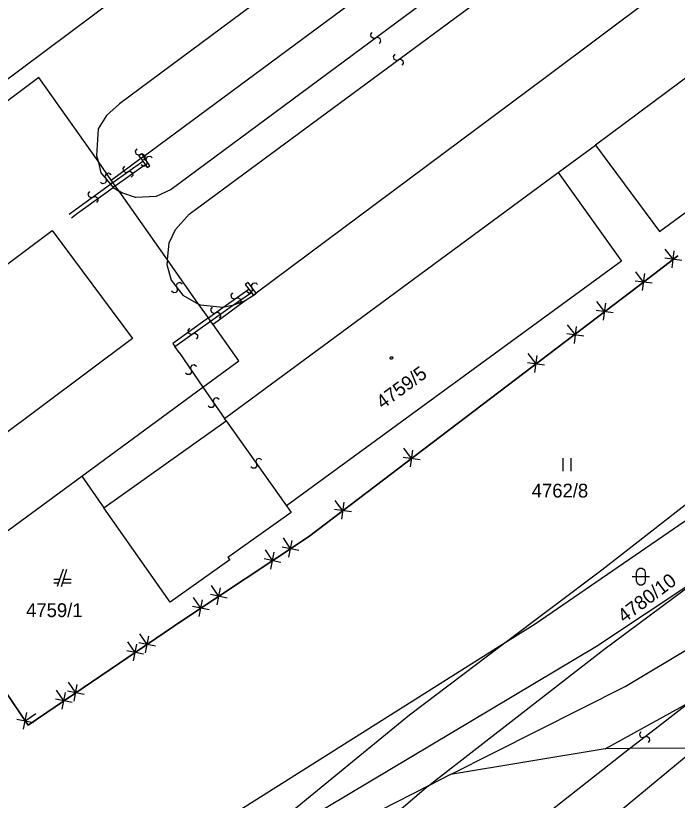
# Model space of a CAD drawing. Extents: x -266179 to -264727, y -1243225 to -1241702.
# Drawn here: x -265602.1 to -265525.4, y -1243081.2 to -1242990.2 of the extents above; entities that cross this region are included whole.
import ezdxf

# ---------------------------------------------------------------- set-up
doc = ezdxf.new("R2010")
doc.units = 0
for name, color, linetype in [('Vrstva 1', 7, 'Continuous'), ('Vrstva 2', 7, 'Continuous'), ('Vrstva 21', 7, 'Continuous')]:
    doc.layers.add(name, color=color, linetype=linetype)

msp = doc.modelspace()

# ---------------------------------------------------------------- linework, layer by layer
at = {"layer": 'Vrstva 1'}
for p, q in [((-265566.78, -1242970.48), (-265605.43, -1242999.37)), ((-265495.14, -1242975.72), (-265534.92, -1243005.24)), ((-265587.32, -1243006.56), (-265554.07, -1242981.96)), ((-265527.48, -1243015.25), (-265487.69, -1242985.87)), ((-265527.45, -1242987.46), (-265540.57, -1242997.33)), ((-265599.44, -1242997.39), (-265605.04, -1243001.58)), ((-265592.57, -1243007.13), (-265599.44, -1242997.39)), ((-265540.57, -1242997.33), (-265574.25, -1243022.44)), ((-265539.22, -1243008.44), (-265534.92, -1243005.24)), ((-265534.92, -1243005.24), (-265527.48, -1243015.25)), ((-265587.62, -1243006.78), (-265587.32, -1243006.56)), ((-265591.04, -1243009.31), (-265592.57, -1243007.13)), ((-265591.04, -1243009.31), (-265587.62, -1243006.78)), ((-265577.93, -1243036.94), (-265539.22, -1243008.44)), ((-265539.22, -1243008.44), (-265531.88, -1243018.7)), ((-265590.84, -1243009.59), (-265591.04, -1243009.31)), ((-265534.18, -1243054.5), (-265475.52, -1243008.72)), ((-265590.57, -1243009.98), (-265590.84, -1243009.59)), ((-265590.14, -1243010.59), (-265590.57, -1243009.98)), ((-265584.53, -1243018.55), (-265590.14, -1243010.59)), ((-265623.61, -1243034.4), (-265597.9, -1243015.17)), ((-265597.9, -1243015.17), (-265588.56, -1243027.66)), ((-265580.91, -1243023.69), (-265584.53, -1243018.55)), ((-265525.37, -1243018.08), (-265529.85, -1243021.55)), ((-265531.88, -1243018.7), (-265570.73, -1243047.09)), ((-265529.85, -1243021.55), (-265568.17, -1243050.68)), ((-265574.57, -1243022.68), (-265575.53, -1243023.3)), ((-265574.25, -1243022.44), (-265574.57, -1243022.68)), ((-265579.78, -1243025.29), (-265580.91, -1243023.69)), ((-265575.53, -1243023.3), (-265579.24, -1243026.06)), ((-265579.52, -1243025.66), (-265579.78, -1243025.29)), ((-265579.24, -1243026.06), (-265579.52, -1243025.66)), ((-265576.27, -1243030.27), (-265579.24, -1243026.06)), ((-265588.56, -1243027.66), (-265614.26, -1243046.89)), ((-265580.43, -1243033.33), (-265576.27, -1243030.27)), ((-265497.17, -1243030.1), (-265541.9, -1243060.8)), ((-265594.47, -1243043.64), (-265580.43, -1243033.33)), ((-265591.91, -1243047.3), (-265577.72, -1243037.23)), ((-265577.72, -1243037.23), (-265577.93, -1243036.94)), ((-265538.71, -1243041.55), (-265538.71, -1243043.05)), ((-265537.71, -1243043.05), (-265537.71, -1243041.55)), ((-265604.57, -1243051.06), (-265594.47, -1243043.64)), ((-265594.47, -1243043.64), (-265591.91, -1243047.3)), ((-265531.47, -1243068.04), (-265491.77, -1243044.2)), ((-265584.22, -1243058.26), (-265591.91, -1243047.3)), ((-265570.73, -1243047.09), (-265570.19, -1243047.85)), ((-265570.19, -1243047.85), (-265577.53, -1243053.06)), ((-265568.17, -1243050.68), (-265582.75, -1243060.35)), ((-265577.53, -1243053.06), (-265577.31, -1243053.36)), ((-265577.31, -1243053.36), (-265584.22, -1243058.26)), ((-265596.6, -1243054.43), (-265597.3, -1243056.43)), ((-265596.8, -1243056.43), (-265596.2, -1243054.43)), ((-265545.67, -1243063.18), (-265534.18, -1243054.5)), ((-265534.79, -1243063.37), (-265522, -1243054.85)), ((-265533.94, -1243063.73), (-265522, -1243054.85)), ((-265597.02, -1243055.63), (-265597.7, -1243055.63)), ((-265595.7, -1243055.63), (-265596.56, -1243055.63)), ((-265597.7, -1243056.03), (-265597.16, -1243056.03)), ((-265596.68, -1243056.03), (-265595.7, -1243056.03)), ((-265600.67, -1243072.52), (-265609.47, -1243059.63)), ((-265582.75, -1243060.35), (-265600.67, -1243072.52)), ((-265541.9, -1243060.8), (-265545.67, -1243063.18)), ((-265545.67, -1243063.18), (-265591.88, -1243092.3)), ((-265556.47, -1243071.33), (-265545.67, -1243063.18)), ((-265579.13, -1243089.82), (-265534.79, -1243063.37)), ((-265553.7, -1243079.08), (-265533.94, -1243063.73)), ((-265551.71, -1243078.25), (-265531.47, -1243068.04)), ((-265533.77, -1243075.27), (-265524.05, -1243069.88)), ((-265577.11, -1243088.19), (-265556.47, -1243071.33)), ((-265533.77, -1243075.27), (-265551.71, -1243078.25)), ((-265523.24, -1243075.2), (-265536.52, -1243086.16)), ((-265530.95, -1243075.25), (-265533.77, -1243075.27)), ((-265523.24, -1243075.2), (-265530.95, -1243075.25)), ((-265551.71, -1243078.25), (-265554.26, -1243079.56)), ((-265554.26, -1243079.56), (-265559.87, -1243082.43)), ((-265554.26, -1243079.56), (-265558.89, -1243083.48)), ((-265554.26, -1243079.56), (-265553.7, -1243079.08))]:
    msp.add_line(p, q, dxfattribs=at)
for points in [[(-265558.47, -1243029.79), (-265558.38, -1243029.94), (-265558.47, -1243030.09), (-265558.65, -1243030.09), (-265558.74, -1243029.94), (-265558.65, -1243029.79)], [(-265530.15, -1243054.8), (-265530.05, -1243054.51), (-265529.8, -1243054.33), (-265529.49, -1243054.33), (-265529.24, -1243054.51), (-265529.14, -1243054.8), (-265529.14, -1243055.8), (-265529.24, -1243056.09), (-265529.49, -1243056.27), (-265529.8, -1243056.27), (-265530.05, -1243056.09), (-265530.15, -1243055.8)]]:
    msp.add_lwpolyline(points, close=True, dxfattribs=at)
msp.add_lwpolyline([(-265530.65, -1243055.3), (-265529.38, -1243055.3), (-265528.65, -1243055.3)], dxfattribs=at)
at = {"layer": 'Vrstva 2'}
for p, q in [((-265536.64, -1242975.25), (-265584.1, -1243010.38)), ((-265558.02, -1242976.64), (-265590.1, -1243000.48)), ((-265582.02, -1243013.24), (-265533.51, -1242977.45)), ((-265590.1, -1243000.48), (-265591.58, -1243001.81)), ((-265591.58, -1243001.81), (-265592.55, -1243003.37)), ((-265592.55, -1243003.37), (-265592.75, -1243006.45)), ((-265592.75, -1243006.45), (-265592.57, -1243007.13)), ((-265587.85, -1243006.44), (-265587.55, -1243006.23)), ((-265587.62, -1243006.78), (-265587.85, -1243006.44)), ((-265587.55, -1243006.23), (-265587.32, -1243006.56)), ((-265586.56, -1243007.64), (-265587.32, -1243006.56)), ((-265592.57, -1243007.13), (-265592.23, -1243008.47)), ((-265590.84, -1243009.59), (-265587.39, -1243007.1)), ((-265590.57, -1243009.98), (-265587.12, -1243007.48)), ((-265587.62, -1243006.78), (-265587.39, -1243007.1)), ((-265587.39, -1243007.1), (-265587.12, -1243007.48)), ((-265587.12, -1243007.48), (-265586.86, -1243007.85)), ((-265586.86, -1243007.85), (-265586.56, -1243007.64)), ((-265592.23, -1243008.47), (-265591.12, -1243009.79)), ((-265595.2, -1243012.73), (-265591.12, -1243009.79)), ((-265594.95, -1243013.15), (-265590.81, -1243010.16)), ((-265590.84, -1243009.59), (-265591.12, -1243009.79)), ((-265591.12, -1243009.79), (-265590.81, -1243010.16)), ((-265590.57, -1243009.98), (-265590.81, -1243010.16)), ((-265590.81, -1243010.16), (-265590.14, -1243010.59)), ((-265584.1, -1243010.38), (-265585.84, -1243011.2)), ((-265589.83, -1243010.79), (-265590.14, -1243010.59)), ((-265588.22, -1243011.31), (-265589.83, -1243010.79)), ((-265585.84, -1243011.2), (-265588.22, -1243011.31)), ((-265595.92, -1243013.25), (-265595.2, -1243012.73)), ((-265595.65, -1243013.67), (-265594.95, -1243013.15)), ((-265583.58, -1243015.02), (-265582.02, -1243013.24)), ((-265584.33, -1243016.58), (-265583.58, -1243015.02)), ((-265584.53, -1243018.55), (-265584.33, -1243016.58)), ((-265584.53, -1243018.55), (-265584.58, -1243019.08)), ((-265584.58, -1243019.08), (-265584.11, -1243020.9)), ((-265584.11, -1243020.9), (-265582.75, -1243022.67)), ((-265575.18, -1243021.17), (-265575.51, -1243021.4)), ((-265574.25, -1243022.44), (-265575.18, -1243021.17)), ((-265578.1, -1243024.09), (-265575.11, -1243021.94)), ((-265575.51, -1243021.4), (-265575.11, -1243021.94)), ((-265575.11, -1243021.94), (-265574.8, -1243022.36)), ((-265582.75, -1243022.67), (-265580.91, -1243023.69)), ((-265576.98, -1243023.87), (-265574.8, -1243022.36)), ((-265574.8, -1243022.36), (-265574.57, -1243022.68)), ((-265574.57, -1243022.68), (-265574.25, -1243022.44)), ((-265580.69, -1243023.81), (-265580.91, -1243023.69)), ((-265578.1, -1243024.09), (-265580.69, -1243023.81)), ((-265579.52, -1243025.66), (-265576.98, -1243023.87)), ((-265576.98, -1243023.87), (-265578.1, -1243024.09)), ((-265575.53, -1243023.3), (-265576.98, -1243023.87)), ((-265579.78, -1243025.29), (-265578.1, -1243024.09)), ((-265579.78, -1243025.29), (-265583.89, -1243028.25)), ((-265583.66, -1243028.59), (-265579.52, -1243025.66)), ((-265583.89, -1243028.25), (-265583.66, -1243028.59)), ((-265583.18, -1243029.29), (-265583.66, -1243028.59)), ((-265583.18, -1243029.29), (-265580.43, -1243033.33)), ((-265580.43, -1243033.33), (-265577.93, -1243036.94)), ((-265577.72, -1243037.23), (-265570.73, -1243047.09)), ((-265527.5, -1243072.55), (-265524.05, -1243069.88)), ((-265530.95, -1243075.25), (-265527.5, -1243072.55)), ((-265549.11, -1243089.45), (-265530.95, -1243075.25))]:
    msp.add_line(p, q, dxfattribs=at)
for points in [[(-265559.964, -1242993.447), (-265559.78, -1242993.175), (-265559.87, -1242992.868), (-265560.132, -1242992.75), (-265560.652, -1242992.887), (-265560.911, -1242992.706), (-265560.943, -1242992.393), (-265560.776, -1242992.183)], [(-265558.17, -1242994.712), (-265558.354, -1242994.985), (-265558.265, -1242995.291), (-265558.003, -1242995.409), (-265557.482, -1242995.273), (-265557.224, -1242995.455), (-265557.192, -1242995.767), (-265557.36, -1242995.978)], [(-265588.089, -1243005.692), (-265588.28, -1243005.96), (-265588.198, -1243006.269), (-265587.94, -1243006.393), (-265587.416, -1243006.27), (-265587.162, -1243006.459), (-265587.138, -1243006.771), (-265587.311, -1243006.978)], [(-265587.582, -1243007.491), (-265587.314, -1243007.681), (-265587.005, -1243007.598), (-265586.881, -1243007.34), (-265587.005, -1243006.816), (-265586.818, -1243006.561), (-265586.505, -1243006.537), (-265586.298, -1243006.709)], [(-265591.069, -1243008.685), (-265591.353, -1243008.519), (-265591.653, -1243008.628), (-265591.754, -1243008.896), (-265591.585, -1243009.407), (-265591.75, -1243009.677), (-265592.06, -1243009.729), (-265592.281, -1243009.575)], [(-265589.513, -1243007.708), (-265589.7, -1243007.978), (-265589.614, -1243008.286), (-265589.354, -1243008.407), (-265588.832, -1243008.276), (-265588.575, -1243008.461), (-265588.547, -1243008.774), (-265588.717, -1243008.982)], [(-265593.558, -1243010.622), (-265593.745, -1243010.893), (-265593.659, -1243011.2), (-265593.399, -1243011.321), (-265592.877, -1243011.192), (-265592.62, -1243011.377), (-265592.592, -1243011.689), (-265592.762, -1243011.898)], [(-265582.805, -1243021.367), (-265583.081, -1243021.189), (-265583.386, -1243021.284), (-265583.499, -1243021.548), (-265583.353, -1243022.066), (-265583.529, -1243022.328), (-265583.841, -1243022.366), (-265584.055, -1243022.203)], [(-265575.35, -1243022.208), (-265575.078, -1243022.393), (-265574.771, -1243022.304), (-265574.652, -1243022.044), (-265574.786, -1243021.522), (-265574.603, -1243021.264), (-265574.291, -1243021.234), (-265574.08, -1243021.402)], [(-265577.002, -1243022.377), (-265577.19, -1243022.647), (-265577.104, -1243022.955), (-265576.844, -1243023.076), (-265576.322, -1243022.947), (-265576.065, -1243023.132), (-265576.038, -1243023.445), (-265576.208, -1243023.653)], [(-265579.335, -1243024.051), (-265579.523, -1243024.32), (-265579.439, -1243024.628), (-265579.179, -1243024.75), (-265578.656, -1243024.623), (-265578.401, -1243024.809), (-265578.374, -1243025.121), (-265578.545, -1243025.329)], [(-265581.983, -1243026.484), (-265582.172, -1243026.753), (-265582.088, -1243027.061), (-265581.83, -1243027.184), (-265581.306, -1243027.059), (-265581.051, -1243027.246), (-265581.026, -1243027.559), (-265581.197, -1243027.766)], [(-265581.157, -1243030.929), (-265581.422, -1243030.735), (-265581.732, -1243030.813), (-265581.86, -1243031.069), (-265581.744, -1243031.595), (-265581.936, -1243031.847), (-265582.249, -1243031.866), (-265582.453, -1243031.691)], [(-265578.535, -1243034.749), (-265578.802, -1243034.557), (-265579.111, -1243034.637), (-265579.237, -1243034.895), (-265579.117, -1243035.42), (-265579.306, -1243035.673), (-265579.62, -1243035.695), (-265579.825, -1243035.521)], [(-265573.584, -1243041.767), (-265573.853, -1243041.578), (-265574.162, -1243041.662), (-265574.285, -1243041.92), (-265574.159, -1243042.444), (-265574.346, -1243042.699), (-265574.658, -1243042.725), (-265574.866, -1243042.553)], [(-265529.648, -1243073.279), (-265529.824, -1243073.556), (-265529.726, -1243073.86), (-265529.462, -1243073.971), (-265528.945, -1243073.82), (-265528.681, -1243073.995), (-265528.641, -1243074.306), (-265528.802, -1243074.521)]]:
    msp.add_lwpolyline(points, dxfattribs=at)
at = {"layer": 'Vrstva 21'}
for p, q in [((-265525.896, -1243018.49), (-265526.815, -1243017.304)), ((-265526.02, -1243019.472), (-265525.772, -1243017.508)), ((-265525.37, -1243018.08), (-265529.85, -1243021.55)), ((-265529.85, -1243021.55), (-265525.37, -1243018.08)), ((-265524.914, -1243018.614), (-265526.878, -1243018.365)), ((-265529.324, -1243021.14), (-265530.243, -1243019.955)), ((-265529.448, -1243022.122), (-265529.2, -1243020.158)), ((-265528.342, -1243021.265), (-265530.306, -1243021.016)), ((-265529.85, -1243021.55), (-265568.17, -1243050.68)), ((-265568.17, -1243050.68), (-265529.85, -1243021.55)), ((-265533.832, -1243024.574), (-265534.74, -1243023.38)), ((-265533.965, -1243025.555), (-265533.699, -1243023.593)), ((-265532.851, -1243024.707), (-265534.813, -1243024.441)), ((-265537.228, -1243027.267), (-265538.147, -1243026.081)), ((-265537.352, -1243028.249), (-265537.103, -1243026.285)), ((-265536.246, -1243027.391), (-265538.21, -1243027.142)), ((-265541.79, -1243030.629), (-265542.698, -1243029.436)), ((-265541.923, -1243031.61), (-265541.657, -1243029.648)), ((-265540.809, -1243030.763), (-265542.771, -1243030.496)), ((-265556.23, -1243041.601), (-265557.138, -1243040.407)), ((-265556.363, -1243042.582), (-265556.097, -1243040.62)), ((-265555.249, -1243041.734), (-265557.211, -1243041.467)), ((-265564.188, -1243047.656), (-265565.097, -1243046.462)), ((-265564.321, -1243048.637), (-265564.055, -1243046.675)), ((-265563.207, -1243047.789), (-265565.169, -1243047.523)), ((-265568.17, -1243050.68), (-265582.75, -1243060.35)), ((-265582.75, -1243060.35), (-265568.17, -1243050.68)), ((-265570.249, -1243052.06), (-265571.078, -1243050.81)), ((-265570.446, -1243053.03), (-265570.052, -1243051.09)), ((-265572.336, -1243053.445), (-265573.165, -1243052.194)), ((-265569.279, -1243052.257), (-265571.219, -1243051.863)), ((-265572.533, -1243054.415), (-265572.14, -1243052.474)), ((-265571.366, -1243053.641), (-265573.306, -1243053.248)), ((-265578.584, -1243057.585), (-265579.413, -1243056.335)), ((-265578.78, -1243058.556), (-265578.387, -1243056.615)), ((-265580.671, -1243058.97), (-265581.5, -1243057.72)), ((-265577.614, -1243057.782), (-265579.554, -1243057.389)), ((-265580.868, -1243059.94), (-265580.474, -1243058)), ((-265579.701, -1243059.167), (-265581.641, -1243058.773)), ((-265600.67, -1243072.52), (-265609.47, -1243059.63)), ((-265609.47, -1243059.63), (-265600.67, -1243072.52)), ((-265582.75, -1243060.35), (-265600.67, -1243072.52)), ((-265600.67, -1243072.52), (-265582.75, -1243060.35)), ((-265586.886, -1243063.16), (-265587.728, -1243061.919)), ((-265587.072, -1243064.132), (-265586.7, -1243062.187)), ((-265588.261, -1243064.093), (-265589.103, -1243062.852)), ((-265588.447, -1243065.066), (-265588.075, -1243063.121)), ((-265585.913, -1243063.346), (-265587.858, -1243062.974)), ((-265587.288, -1243064.279), (-265589.233, -1243063.907)), ((-265595.159, -1243068.777), (-265596.002, -1243067.536)), ((-265596.534, -1243069.71), (-265597.377, -1243068.469)), ((-265594.187, -1243068.963), (-265596.132, -1243068.591)), ((-265595.345, -1243069.749), (-265594.973, -1243067.804)), ((-265595.562, -1243069.896), (-265597.507, -1243069.524)), ((-265596.72, -1243070.683), (-265596.348, -1243068.738)), ((-265601.195, -1243072.991), (-265600.828, -1243071.045)), ((-265601.012, -1243072.018), (-265599.773, -1243071.172)), ((-265601.985, -1243071.835), (-265600.039, -1243072.201))]:
    msp.add_line(p, q, dxfattribs=at)

# ---------------------------------------------------------------- texts
at = {"layer": 'Vrstva 1'}
for s, rotation, p in [('4759/5', 36.15364, (-265559.582, -1243035.922)), ('4780/10', 36.84119, (-265531.575, -1243060.718))]:
    msp.add_text(s, height=1.6, rotation=rotation, dxfattribs=at).set_placement(p)
for s, p in [('4762/8', (-265542.297, -1243046.12)), ('4759/1', (-265600.91, -1243059.99))]:
    msp.add_text(s, height=1.6, dxfattribs=at).set_placement(p)

doc.saveas('drawing.dxf')
